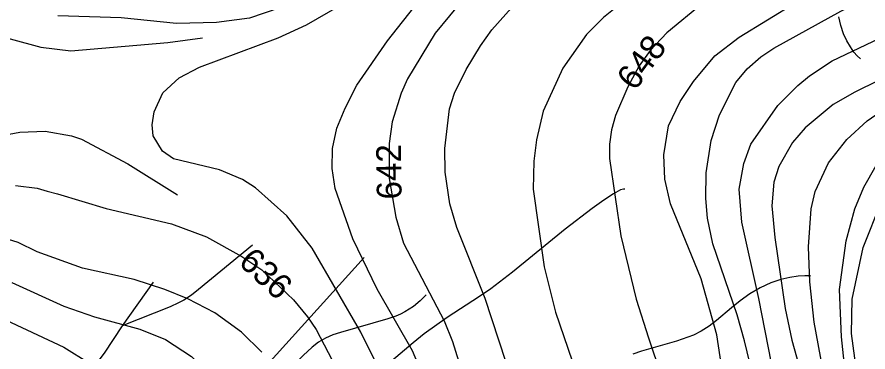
# Model space of a CAD drawing. Extents: x -709584 to -702006, y -1161789 to -1157496.
# Drawn here: x -708394.4 to -708051.5, y -1160742.6 to -1160607.6 of the extents above; entities that cross this region are included whole.
import ezdxf

# ---------------------------------------------------------------- set-up
doc = ezdxf.new("R2010")
doc.units = 0
for name, color, linetype in [('120_vrstevnice hlavní', 7, 'Continuous'), ('121_vrstevnice hlavní_popis', 7, 'Continuous'), ('122_vrstevnice základní', 7, 'Continuous'), ('124_vrstevnice doplňková', 7, 'Continuous'), ('411_akumulovaný odtok', 7, 'Continuous')]:
    doc.layers.add(name, color=color, linetype=linetype)

msp = doc.modelspace()

# ---------------------------------------------------------------- linework, layer by layer
at = {"layer": '120_vrstevnice hlavní'}
for points in [[(-708229.96, -1160754.27), (-708235.02, -1160742.12), (-708249.34, -1160717.24), (-708259.03, -1160696.99), (-708266.26, -1160676.74), (-708267.42, -1160668.64), (-708267.27, -1160660.54), (-708265.54, -1160652.44), (-708262.21, -1160644.34), (-708257.44, -1160635.08), (-708245.14, -1160617.14), (-708232.56, -1160601.23)], [(-708080.54, -1160974.99), (-708083.29, -1160958.5), (-708084.15, -1160947.51), (-708084.3, -1160936.52), (-708083, -1160914.53), (-708083.72, -1160870.56), (-708086.18, -1160832.08), (-708087.63, -1160821.09), (-708089.94, -1160810.68), (-708093.27, -1160800.26), (-708101.66, -1160779.43), (-708109.76, -1160753.4), (-708112.36, -1160735.61), (-708118.66, -1160713.1), (-708131.02, -1160682.81), (-708133.33, -1160672.98), (-708133.77, -1160663.14), (-708131.93, -1160651.37), (-708127.14, -1160641.59), (-708121.84, -1160633.51), (-708113.27, -1160623.24), (-708103.44, -1160615.65), (-708080.54, -1160601.67)], [(-708049.15, -1160809.23), (-708059.42, -1160763.38), (-708062.19, -1160736.47), (-708062.95, -1160717.38), (-708060.29, -1160697.85), (-708056.82, -1160684.84), (-708053.2, -1160676.16), (-708048.14, -1160667.48)], [(-708422.48, -1160718.68), (-708375.61, -1160740.67)], [(-708375.61, -1160740.67), (-708365.2, -1160747.03), (-708355.36, -1160754.7), (-708347.26, -1160764.97), (-708339.02, -1160777.41), (-708334.24, -1160788.4), (-708332.65, -1160793.9), (-708325.42, -1160832.37), (-708322.09, -1160863.62), (-708321.95, -1160874.03), (-708322.53, -1160884.74), (-708326, -1160901.23), (-708329.91, -1160912.22), (-708335.55, -1160922.92), (-708371.85, -1160971.67), (-708379.66, -1160984.25), (-708390.22, -1161005.08), (-708395.86, -1161020.99)]]:
    msp.add_lwpolyline(points, dxfattribs=at)
at = {"layer": '122_vrstevnice základní'}
for points in [[(-708043.8, -1160551.91), (-708060, -1160558.13), (-708097.03, -1160571), (-708117.86, -1160579.82), (-708128.27, -1160585.32), (-708141.29, -1160594.14), (-708158.07, -1160607.74), (-708164.87, -1160614.68), (-708174.41, -1160628.14), (-708182.37, -1160645.49)], [(-708025.57, -1160558.42), (-708079.09, -1160583.01), (-708099.92, -1160591.98), (-708118.15, -1160602.1), (-708132.61, -1160613.96), (-708139.26, -1160621.05), (-708143.75, -1160627.27), (-708148.23, -1160635.66), (-708153.29, -1160647.23), (-708154.89, -1160653.02), (-708155.61, -1160658.8), (-708155.61, -1160664.59), (-708151.12, -1160695.83), (-708144.91, -1160721.29), (-708139.9, -1160736.89)], [(-708114.09, -1160699.01), (-708116.12, -1160688.6), (-708116.84, -1160680.79), (-708116.7, -1160670.37), (-708114.67, -1160657.35), (-708111.35, -1160646.94), (-708104.69, -1160633.92), (-708100.21, -1160628.43), (-708094.71, -1160623.65), (-708089.51, -1160620.18), (-708062.46, -1160605.28), (-708046.4, -1160597.18)], [(-708214.33, -1160599.93), (-708225.91, -1160614.11), (-708237.04, -1160632.48), (-708239.65, -1160638.26), (-708243.26, -1160649.83), (-708244.42, -1160658.51), (-708244.42, -1160672.69), (-708241.82, -1160688.31), (-708238.63, -1160698.72), (-708222.29, -1160729.97), (-708218.96, -1160738.36), (-708207.25, -1160775.96), (-708203.78, -1160790.43), (-708197.36, -1160809.91), (-708189.8, -1160823.61), (-708180.72, -1160834.62), (-708159.22, -1160853.06)], [(-708288.54, -1160603.83), (-708300.69, -1160608.03), (-708313.99, -1160609.77), (-708330.2, -1160610.2), (-708352.47, -1160607.89), (-708378, -1160607.11)], [(-708339.89, -1160650.99), (-708339.16, -1160645.78), (-708335.63, -1160638.2), (-708329.08, -1160632.08), (-708320.94, -1160627.85), (-708289.12, -1160615.99), (-708277.83, -1160610.78), (-708264.53, -1160603.11)], [(-708197.41, -1160746.46), (-708205.8, -1160721), (-708217.23, -1160692.36), (-708219.98, -1160682.81), (-708221.86, -1160670.08), (-708222, -1160660.54), (-708220.12, -1160644.62), (-708218.09, -1160638.26), (-708213.47, -1160628.71), (-708207.68, -1160619.17), (-708203.05, -1160612.8), (-708194.08, -1160602.68)], [(-708063.33, -1160978.18), (-708066.22, -1160965.74), (-708067.38, -1160955.32), (-708069.11, -1160926.68), (-708068.82, -1160911.06), (-708067.52, -1160890.23), (-708065.5, -1160872.01), (-708064.92, -1160861.59), (-708065.21, -1160848.57), (-708068.1, -1160825.14), (-708077.36, -1160788.69), (-708088.35, -1160754.84), (-708090.37, -1160747.03), (-708095.44, -1160721), (-708102.38, -1160690.33), (-708103.39, -1160677.03), (-708101.51, -1160666.61), (-708098.76, -1160658.8), (-708087.77, -1160643.18), (-708079.82, -1160635.22), (-708075.04, -1160631.32), (-708065.93, -1160625.24), (-708038.59, -1160612.23)], [(-708027.89, -1160623.65), (-708056.82, -1160637.83), (-708065.5, -1160642.89), (-708076.78, -1160652.29), (-708081.98, -1160658.22), (-708087.48, -1160667.77), (-708089.51, -1160674.13), (-708090.23, -1160683.68), (-708089.07, -1160696.41), (-708084.88, -1160725.05), (-708082.13, -1160737.78), (-708065.21, -1160798.24)], [(-708050.31, -1160845.39), (-708052.19, -1160829.19), (-708054.79, -1160815.31), (-708067.81, -1160759.76), (-708073.16, -1160730.54), (-708074.9, -1160714.34), (-708075.48, -1160700.17), (-708074.46, -1160684.84), (-708072.73, -1160677.89), (-708067.38, -1160666.32), (-708060, -1160656.92), (-708051.9, -1160649.4), (-708036.57, -1160638.84)], [(-708182.37, -1160645.49), (-708185.12, -1160657.06), (-708186.13, -1160665.74), (-708186.42, -1160677.03), (-708181.93, -1160708.27), (-708177.45, -1160726.49), (-708170.65, -1160746.17), (-708160.82, -1160769.31), (-708156.33, -1160777.99), (-708144.18, -1160798.24), (-708135.36, -1160810.39), (-708125.81, -1160825.43), (-708118.87, -1160841.63), (-708113.66, -1160857.25), (-708111.2, -1160867.67), (-708108.6, -1160883.29), (-708107.3, -1160909.32), (-708104.4, -1160937.96), (-708102.23, -1160953.59), (-708099.2, -1160969.21)], [(-708249.48, -1160747.61), (-708255.85, -1160734.59), (-708275.52, -1160700.75), (-708285.64, -1160687.73), (-708298.37, -1160676.45), (-708303.58, -1160673.12), (-708312.84, -1160669.22), (-708331.35, -1160664.73), (-708335.84, -1160661.69), (-708339.6, -1160655.47), (-708339.89, -1160650.99)], [(-708395, -1160675.43), (-708386.32, -1160676.59), (-708382.27, -1160677.75), (-708378.07, -1160678.91), (-708358.55, -1160684.69), (-708332.22, -1160690.91), (-708318.04, -1160696.12), (-708303.87, -1160704.07), (-708295.77, -1160709.43), (-708283.04, -1160721.58), (-708277.4, -1160728.37), (-708273.93, -1160733.58), (-708267.42, -1160745.88)], [(-708049.15, -1160781.31), (-708055.2, -1160757.09), (-708058.12, -1160735.17), (-708057.83, -1160721.29), (-708053.49, -1160700.46), (-708046.11, -1160681.94)], [(-708393.98, -1160698.43), (-708403.56, -1160695.5)], [(-708295.77, -1160742.69), (-708304.01, -1160734.59), (-708314.72, -1160726.78), (-708325.57, -1160721.14), (-708334.82, -1160717.38), (-708347.26, -1160713.33), (-708368.09, -1160708.85), (-708386.32, -1160702.19), (-708393.98, -1160698.43)], [(-708049.15, -1161024.17), (-708061.88, -1161005.95), (-708066.94, -1160995.53), (-708072, -1160982.52), (-708076.63, -1160964.29), (-708078.66, -1160951.27), (-708079.24, -1160938.25), (-708076.78, -1160898.04), (-708076.05, -1160872.01), (-708076.2, -1160851.76), (-708078.22, -1160831.51), (-708080.25, -1160819.93), (-708093.56, -1160769.6), (-708101.22, -1160738.07), (-708104.26, -1160727.65), (-708114.09, -1160699.01)], [(-708396.44, -1160714.63), (-708375.61, -1160724.18), (-708363.17, -1160728.37), (-708344.95, -1160733.44), (-708334.53, -1160737.49), (-708324.12, -1160744.43), (-708313.85, -1160754.12), (-708307.05, -1160762.8), (-708301.41, -1160772.2), (-708296.49, -1160783.77)], [(-708139.9, -1160736.89), (-708134.85, -1160752.06), (-708127.29, -1160771.14), (-708115.4, -1160798.24), (-708105.56, -1160826.88), (-708099.92, -1160856.09), (-708096.88, -1160887.92), (-708095.73, -1160922.63), (-708094.42, -1160941.44), (-708090.81, -1160970.07), (-708088.2, -1160982.8), (-708083.72, -1160995.53), (-708080.68, -1161001.9), (-708068.1, -1161024.17), (-708063.9, -1161030.54), (-708049.01, -1161047.31)]]:
    msp.add_lwpolyline(points, dxfattribs=at)
at = {"layer": '124_vrstevnice doplňková'}
for points in [[(-708437.79, -1160608.88), (-708424.93, -1160608.88), (-708384.87, -1160619.75), (-708372.72, -1160621.19), (-708333.67, -1160617.87), (-708319.64, -1160615.99)], [(-708449.35, -1160669.66), (-708401.24, -1160655.41), (-708393.24, -1160653.99), (-708383.13, -1160653.59), (-708372.43, -1160655.47), (-708368.38, -1160656.78), (-708349.73, -1160666.81), (-708329.76, -1160679.2)]]:
    msp.add_lwpolyline(points, dxfattribs=at)
at = {"layer": '411_akumulovaný odtok'}
for p, q in [((-708254.49, -1160704.5), (-708301.99, -1160757)), ((-708339.49, -1160714.5), (-708351.99, -1160732))]:
    msp.add_line(p, q, dxfattribs=at)
for points in [[(-708054.49, -1160624.5), (-708055.92, -1160623.23), (-708057.18, -1160621.69), (-708058.61, -1160619.65), (-708060.05, -1160617.18), (-708061.35, -1160614.36), (-708062.43, -1160611.02), (-708063.23, -1160607.52)], [(-708149.49, -1160677), (-708150, -1160676.9), (-708151.2, -1160677.29), (-708154.06, -1160678.8), (-708157.97, -1160681.34), (-708162.68, -1160684.71), (-708173.56, -1160693.13), (-708194.75, -1160710.35), (-708203.53, -1160717.11), (-708208.05, -1160720.26), (-708221.11, -1160728.65), (-708230.3, -1160735.33), (-708234.77, -1160738.88), (-708243.52, -1160746.23)], [(-708299.49, -1160699.5), (-708321.27, -1160717.4), (-708324.16, -1160719.65), (-708327.17, -1160721.7), (-708329.31, -1160722.83), (-708332.64, -1160724.33), (-708351.99, -1160732)], [(-708074.49, -1160712), (-708075.19, -1160711.85), (-708076.97, -1160711.84), (-708079.62, -1160712.04), (-708082.93, -1160712.52), (-708086.68, -1160713.37), (-708090.65, -1160714.69), (-708094.92, -1160716.69), (-708099.06, -1160719.18), (-708102.96, -1160721.95), (-708106.52, -1160724.8), (-708112.51, -1160729.96), (-708115.51, -1160732.24), (-708118.67, -1160734.23), (-708121.88, -1160735.8), (-708128.68, -1160738.26), (-708142.77, -1160742.28), (-708146.2, -1160743.4)], [(-708229.49, -1160719.5), (-708232, -1160722), (-708234.69, -1160724.23), (-708238.09, -1160726.43), (-708239.95, -1160727.38), (-708241.76, -1160728.15), (-708244.97, -1160729.22), (-708264.07, -1160734.67), (-708267.17, -1160735.72), (-708270.15, -1160736.98), (-708272.92, -1160738.6), (-708275.48, -1160740.61), (-708279.1, -1160743.98), (-708287.38, -1160752.12), (-708290.41, -1160754.34), (-708292.21, -1160755.3), (-708294.1, -1160756.06), (-708296.02, -1160756.57), (-708299.48, -1160757.03), (-708301.99, -1160757)], [(-708351.99, -1160732), (-708359.32, -1160743.09), (-708360.99, -1160745.38), (-708362.89, -1160747.52), (-708366.64, -1160750.78), (-708386.99, -1160767)]]:
    msp.add_lwpolyline(points, dxfattribs=at)

# ---------------------------------------------------------------- texts
at = {"layer": '121_vrstevnice hlavní_popis'}
for s, rotation, p in [('648', 53.7618, (-708145.4, -1160637.73)), ('642', 90.7387, (-708239.42, -1160681.07)), ('636', 316.9837, (-708305.65, -1160706.92))]:
    msp.add_text(s, height=10, rotation=rotation, dxfattribs=at).set_placement(p)

doc.saveas('drawing.dxf')
